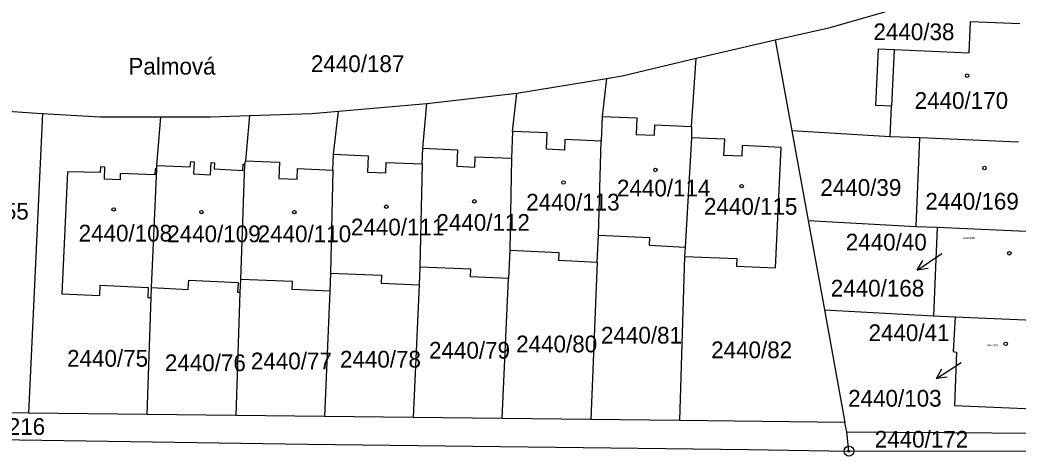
# Model space of a CAD drawing. Extents: x -755819 to -753140, y -1169796 to -1166000.
# Drawn here: x -755102.2 to -755000.9, y -1168315.6 to -1168271.3 of the extents above; entities that cross this region are included whole.
import ezdxf

# ---------------------------------------------------------------- set-up
doc = ezdxf.new("R2010")
doc.units = 0
for name, color, linetype in [('Vrstva 1', 7, 'Continuous'), ('Vrstva 15', 7, 'Continuous'), ('Vrstva 16', 7, 'Continuous'), ('Vrstva 18', 7, 'Continuous'), ('Vrstva 19', 7, 'Continuous'), ('Vrstva 24', 7, 'Continuous'), ('Vrstva 25', 7, 'Continuous'), ('Vrstva 4', 7, 'Continuous')]:
    doc.layers.add(name, color=color, linetype=linetype)

msp = doc.modelspace()

# ---------------------------------------------------------------- linework, layer by layer
at = {"layer": 'Vrstva 1'}
for p, q in [((-755020.03, -1168272.09), (-755005.68, -1168267.96)), ((-755005.92, -1168274.68), (-755005.78, -1168271.47)), ((-755005.78, -1168271.47), (-755000.78, -1168271.69)), ((-755025.59, -1168273.34), (-755020.03, -1168272.09)), ((-755033.61, -1168275.22), (-755025.59, -1168273.34)), ((-755025.59, -1168273.34), (-755023.9, -1168282.61)), ((-755015.37, -1168280.01), (-755015.12, -1168274.27)), ((-755015.12, -1168274.27), (-755013.53, -1168274.34)), ((-755013.53, -1168274.34), (-755005.92, -1168274.68)), ((-755041.13, -1168276.99), (-755033.61, -1168275.22)), ((-755034.07, -1168282.14), (-755033.61, -1168275.22)), ((-755051.8, -1168278.78), (-755042.72, -1168277.26)), ((-755042.72, -1168277.26), (-755043.16, -1168281.14)), ((-755042.72, -1168277.26), (-755041.13, -1168276.99)), ((-755060.93, -1168279.83), (-755051.8, -1168278.78)), ((-755052.24, -1168282.66), (-755051.8, -1168278.78)), ((-755103.94, -1168280.57), (-755100.98, -1168280.78)), ((-755072.62, -1168280.83), (-755069.9, -1168280.6)), ((-755070.41, -1168284.98), (-755069.9, -1168280.6)), ((-755069.9, -1168280.6), (-755060.93, -1168279.83)), ((-755061.36, -1168284.37), (-755060.93, -1168279.83)), ((-755013.78, -1168280.08), (-755015.37, -1168280.01)), ((-755013.91, -1168283.2), (-755013.78, -1168280.08)), ((-755099.95, -1168280.84), (-755101.36, -1168311.27)), ((-755100.98, -1168280.78), (-755099.95, -1168280.84)), ((-755099.95, -1168280.84), (-755094.13, -1168281.16)), ((-755094.13, -1168281.16), (-755087.95, -1168281.17)), ((-755088.35, -1168286.1), (-755087.95, -1168281.17)), ((-755087.95, -1168281.17), (-755082.85, -1168281.18)), ((-755082.85, -1168281.18), (-755078.93, -1168281.05)), ((-755078.93, -1168281.05), (-755079.36, -1168285.64)), ((-755078.93, -1168281.05), (-755072.62, -1168280.83)), ((-755043.16, -1168281.14), (-755043.27, -1168283.64)), ((-755034.07, -1168282.14), (-755034.08, -1168283.29)), ((-755023.9, -1168282.61), (-755022.24, -1168291.7)), ((-755013.91, -1168283.2), (-755023.9, -1168282.61)), ((-755052.24, -1168282.66), (-755052.35, -1168285.36)), ((-755043.51, -1168293.18), (-755043.27, -1168283.64)), ((-755034.08, -1168283.29), (-755034.74, -1168294.4)), ((-755030.72, -1168283.45), (-755034.08, -1168283.29)), ((-755030.79, -1168285.09), (-755030.72, -1168283.45)), ((-755010.91, -1168283.31), (-755013.91, -1168283.2)), ((-755011.3, -1168292.3), (-755010.91, -1168283.31)), ((-755000.9, -1168283.74), (-755010.91, -1168283.31)), ((-755061.43, -1168285.96), (-755061.36, -1168284.37)), ((-755028.94, -1168284.09), (-755028.99, -1168285.17)), ((-755025, -1168284.27), (-755028.94, -1168284.09)), ((-755025.55, -1168296.51), (-755025, -1168284.27)), ((-755079.36, -1168285.64), (-755079.44, -1168285.98)), ((-755070.48, -1168286.58), (-755070.41, -1168284.98)), ((-755052.35, -1168285.36), (-755052.53, -1168294.73)), ((-755028.99, -1168285.17), (-755030.79, -1168285.09)), ((-755094.07, -1168286.25), (-755094.09, -1168286.84)), ((-755093.61, -1168286.27), (-755094.07, -1168286.25)), ((-755093.66, -1168287.5), (-755093.61, -1168286.27)), ((-755088.87, -1168298.52), (-755088.36, -1168286.46)), ((-755088.53, -1168286.45), (-755088.55, -1168287.07)), ((-755088.36, -1168286.46), (-755088.53, -1168286.45)), ((-755088.36, -1168286.46), (-755088.35, -1168286.1)), ((-755079.44, -1168285.98), (-755079.86, -1168297.69)), ((-755070.48, -1168286.58), (-755070.71, -1168297.05)), ((-755061.43, -1168285.96), (-755061.66, -1168296.43)), ((-755097.42, -1168286.76), (-755097.99, -1168299.14)), ((-755094.09, -1168286.84), (-755097.42, -1168286.76)), ((-755092.07, -1168287.56), (-755093.66, -1168287.5)), ((-755092.05, -1168286.93), (-755092.07, -1168287.56)), ((-755088.55, -1168287.07), (-755092.05, -1168286.93)), ((-755022.24, -1168291.7), (-755020.59, -1168300.79)), ((-755022.24, -1168291.7), (-755011.3, -1168292.3)), ((-755011.3, -1168292.3), (-755009.15, -1168292.39)), ((-755009.15, -1168292.39), (-755009.54, -1168301.38)), ((-755009.15, -1168292.39), (-754998.6, -1168292.85)), ((-755043.65, -1168295.94), (-755043.51, -1168293.18)), ((-755043.51, -1168293.18), (-755038.34, -1168293.44)), ((-755038.34, -1168293.44), (-755038.38, -1168294.22)), ((-755052.53, -1168294.73), (-755052.67, -1168297.61)), ((-755052.53, -1168294.73), (-755047.54, -1168294.96)), ((-755038.38, -1168294.22), (-755034.74, -1168294.4)), ((-755034.74, -1168294.4), (-755034.79, -1168295.35)), ((-755047.54, -1168294.96), (-755047.58, -1168295.75)), ((-755047.58, -1168295.75), (-755043.65, -1168295.94)), ((-755034.79, -1168295.35), (-755035.29, -1168312.03)), ((-755034.79, -1168295.35), (-755029.49, -1168295.55)), ((-755029.49, -1168295.55), (-755029.52, -1168296.34)), ((-755061.66, -1168296.43), (-755061.74, -1168298.23)), ((-755056.48, -1168296.66), (-755061.66, -1168296.43)), ((-755056.51, -1168297.44), (-755056.48, -1168296.66)), ((-755043.65, -1168295.94), (-755044.3, -1168311.93)), ((-755029.52, -1168296.34), (-755025.55, -1168296.51)), ((-755085.16, -1168298.71), (-755085.11, -1168297.76)), ((-755085.11, -1168297.76), (-755080.1, -1168298.01)), ((-755079.86, -1168297.69), (-755079.91, -1168298.99)), ((-755074.58, -1168297.91), (-755079.86, -1168297.69)), ((-755070.71, -1168297.05), (-755070.78, -1168298.88)), ((-755070.71, -1168297.05), (-755065.53, -1168297.27)), ((-755065.53, -1168297.27), (-755065.57, -1168298.07)), ((-755052.67, -1168297.61), (-755056.51, -1168297.44)), ((-755053.31, -1168311.82), (-755052.67, -1168297.61)), ((-755094.13, -1168299.32), (-755094.08, -1168298.29)), ((-755094.08, -1168298.29), (-755089.21, -1168298.52)), ((-755089.21, -1168298.52), (-755089.26, -1168299.52)), ((-755088.92, -1168299.54), (-755088.87, -1168298.52)), ((-755088.87, -1168298.52), (-755085.16, -1168298.71)), ((-755080.1, -1168298.01), (-755080.15, -1168298.97)), ((-755074.61, -1168298.72), (-755074.58, -1168297.91)), ((-755070.78, -1168298.88), (-755074.61, -1168298.72)), ((-755065.57, -1168298.07), (-755061.74, -1168298.23)), ((-755061.74, -1168298.23), (-755062.32, -1168311.72)), ((-755097.99, -1168299.14), (-755094.13, -1168299.32)), ((-755089.34, -1168311.41), (-755088.92, -1168299.54)), ((-755089.26, -1168299.52), (-755088.92, -1168299.54)), ((-755079.91, -1168298.99), (-755080.34, -1168311.51)), ((-755080.15, -1168298.97), (-755079.91, -1168298.99)), ((-755070.78, -1168298.88), (-755071.33, -1168311.62)), ((-755020.59, -1168300.79), (-755018.51, -1168312.22)), ((-755020.59, -1168300.79), (-755009.54, -1168301.38)), ((-755009.54, -1168301.38), (-755007.34, -1168301.48)), ((-755007.34, -1168301.48), (-755007.54, -1168305.02)), ((-755007.34, -1168301.48), (-754996.59, -1168301.95)), ((-755007.54, -1168305.02), (-755007.21, -1168305.07)), ((-755007.21, -1168305.07), (-755007.4, -1168310.52)), ((-754994.83, -1168311.1), (-755007.4, -1168310.52)), ((-755101.36, -1168311.27), (-755113.39, -1168311.13)), ((-755089.34, -1168311.41), (-755101.36, -1168311.27)), ((-755080.34, -1168311.51), (-755089.34, -1168311.41)), ((-755071.33, -1168311.62), (-755080.34, -1168311.51)), ((-755062.32, -1168311.72), (-755071.33, -1168311.62)), ((-755053.31, -1168311.82), (-755062.32, -1168311.72)), ((-755044.3, -1168311.93), (-755053.31, -1168311.82)), ((-755035.29, -1168312.03), (-755044.3, -1168311.93)), ((-755018.51, -1168312.22), (-755035.29, -1168312.03)), ((-755018.33, -1168313.19), (-755018.51, -1168312.22)), ((-755122.83, -1168313.68), (-755073.04, -1168314.44)), ((-755018.33, -1168313.19), (-754989.23, -1168313.36)), ((-755018.11, -1168315.14), (-755018.33, -1168313.19)), ((-755073.04, -1168314.44), (-755028.3, -1168314.97)), ((-755028.3, -1168314.97), (-755018.11, -1168315.14)), ((-754992.37, -1168315.19), (-755018.11, -1168315.14))]:
    msp.add_line(p, q, dxfattribs=at)
at = {"layer": 'Vrstva 16'}
for p, q in [((-755011.17, -1168296.74), (-755008.69, -1168295.05)), ((-755009.24, -1168307.75), (-755006.71, -1168306.14))]:
    msp.add_line(p, q, dxfattribs=at)
for points in [[(-755010.06, -1168296.59), (-755011.17, -1168296.74), (-755010.62, -1168295.77)], [(-755008.13, -1168307.64), (-755009.24, -1168307.75), (-755008.67, -1168306.79)]]:
    msp.add_lwpolyline(points, dxfattribs=at)
at = {"layer": 'Vrstva 24'}
for radius in [0.5, 0.1]:
    msp.add_circle((-755018.11, -1168315.14), radius, dxfattribs=at)
at = {"layer": 'Vrstva 25'}
for centre in [(-755006.11, -1168276.99), (-755037.75, -1168286.57), (-755004.35, -1168286.37), (-755047.08, -1168287.84), (-755029, -1168288.21), (-755056.12, -1168289.76), (-755092.72, -1168290.58), (-755083.82, -1168290.85), (-755074.39, -1168290.85), (-755065.06, -1168290.3), (-755001.83, -1168295.04), (-755002.2, -1168304.24)]:
    msp.add_circle(centre, 0.175, dxfattribs=at)
at = {"layer": 'Vrstva 4'}
for p, q in [((-755013.53, -1168274.34), (-755013.78, -1168280.08)), ((-755043.16, -1168281.14), (-755039.63, -1168281.28)), ((-755039.63, -1168281.28), (-755039.7, -1168282.96)), ((-755037.85, -1168283.03), (-755037.81, -1168281.99)), ((-755037.81, -1168281.99), (-755034.07, -1168282.14)), ((-755048.74, -1168282.81), (-755052.24, -1168282.66)), ((-755048.81, -1168284.47), (-755048.74, -1168282.81)), ((-755046.95, -1168283.49), (-755046.99, -1168284.55)), ((-755043.27, -1168283.64), (-755046.95, -1168283.49)), ((-755039.7, -1168282.96), (-755037.85, -1168283.03)), ((-755061.36, -1168284.37), (-755057.84, -1168284.51)), ((-755057.84, -1168284.51), (-755057.91, -1168286.19)), ((-755046.99, -1168284.55), (-755048.81, -1168284.47)), ((-755079.36, -1168285.64), (-755075.88, -1168285.78)), ((-755070.41, -1168284.98), (-755066.9, -1168285.13)), ((-755066.9, -1168285.13), (-755066.97, -1168286.8)), ((-755056.07, -1168286.27), (-755056.03, -1168285.22)), ((-755056.03, -1168285.22), (-755052.35, -1168285.36)), ((-755088.35, -1168286.1), (-755084.97, -1168286.26)), ((-755084.97, -1168286.26), (-755084.89, -1168285.72)), ((-755084.89, -1168285.72), (-755084.57, -1168285.74)), ((-755084.57, -1168285.74), (-755084.62, -1168286.96)), ((-755082.9, -1168287.05), (-755082.84, -1168285.82)), ((-755082.84, -1168285.82), (-755082.5, -1168285.83)), ((-755082.5, -1168285.83), (-755082.53, -1168286.47)), ((-755082.53, -1168286.47), (-755079.61, -1168286.64)), ((-755079.61, -1168286.64), (-755079.57, -1168285.97)), ((-755079.57, -1168285.97), (-755079.44, -1168285.98)), ((-755075.88, -1168285.78), (-755075.95, -1168287.44)), ((-755074.12, -1168287.52), (-755074.08, -1168286.42)), ((-755074.08, -1168286.42), (-755070.48, -1168286.58)), ((-755065.11, -1168286.87), (-755065.07, -1168285.81)), ((-755065.07, -1168285.81), (-755061.43, -1168285.96)), ((-755057.91, -1168286.19), (-755056.07, -1168286.27)), ((-755084.62, -1168286.96), (-755082.9, -1168287.05)), ((-755075.95, -1168287.44), (-755074.12, -1168287.52)), ((-755066.97, -1168286.8), (-755065.11, -1168286.87))]:
    msp.add_line(p, q, dxfattribs=at)

# ---------------------------------------------------------------- texts
at = {"layer": 'Vrstva 15'}
msp.add_text('Palmová', height=1.7, dxfattribs=at).set_placement((-755091.23, -1168276.88))
at = {"layer": 'Vrstva 16'}
for s, p in [('2440/168', (-755019.95, -1168299.43)), ('2440/103', (-755018.19, -1168310.62))]:
    msp.add_text(s, height=1.7, dxfattribs=at).set_placement(p)
at = {"layer": 'Vrstva 18'}
for s, p in [('2440/38', (-755015.62, -1168273.38)), ('2440/187', (-755072.71, -1168276.62)), ('2440/39', (-755021.01, -1168289.2)), ('2440/40', (-755018.43, -1168294.75)), ('2440/81', (-755043.27, -1168304.21)), ('2440/41', (-755016.12, -1168303.96)), ('2440/80', (-755051.88, -1168305.1)), ('2440/82', (-755032.09, -1168305.7)), ('2440/75', (-755097.45, -1168306.56)), ('2440/78', (-755069.76, -1168306.65)), ('2440/79', (-755060.72, -1168305.74)), ('2440/76', (-755087.53, -1168307.01)), ('2440/77', (-755078.8, -1168306.83)), ('2440/216', (-755109.16, -1168313.49))]:
    msp.add_text(s, height=1.7, dxfattribs=at).set_placement(p)
msp.add_text('2440/172', height=1.7, rotation=359.9894, dxfattribs=at).set_placement((-755015.49, -1168314.78))
at = {"layer": 'Vrstva 19'}
for s, height, p in [('2440/170', 1.7, (-755011.44, -1168280.36)), ('2440/114', 1.7, (-755041.65, -1168289.26)), ('2440/113', 1.7, (-755050.86, -1168290.69)), ('2440/115', 1.7, (-755032.82, -1168291.12)), ('2440/169', 1.7, (-755010.35, -1168290.6)), ('2440/155', 1.7, (-755110.82, -1168291.61)), ('2440/111', 1.7, (-755068.65, -1168293.22)), ('2440/112', 1.7, (-755059.97, -1168292.75)), ('2440/108', 1.7, (-755096.28, -1168293.84)), ('2440/109', 1.7, (-755087.29, -1168293.91)), ('2440/110', 1.7, (-755078.11, -1168293.91)), ('2440/168', 0.2, (-755006.52, -1168293.58)), ('2440/103', 0.2, (-755004.11, -1168304.5))]:
    msp.add_text(s, height=height, dxfattribs=at).set_placement(p)

doc.saveas('drawing.dxf')
